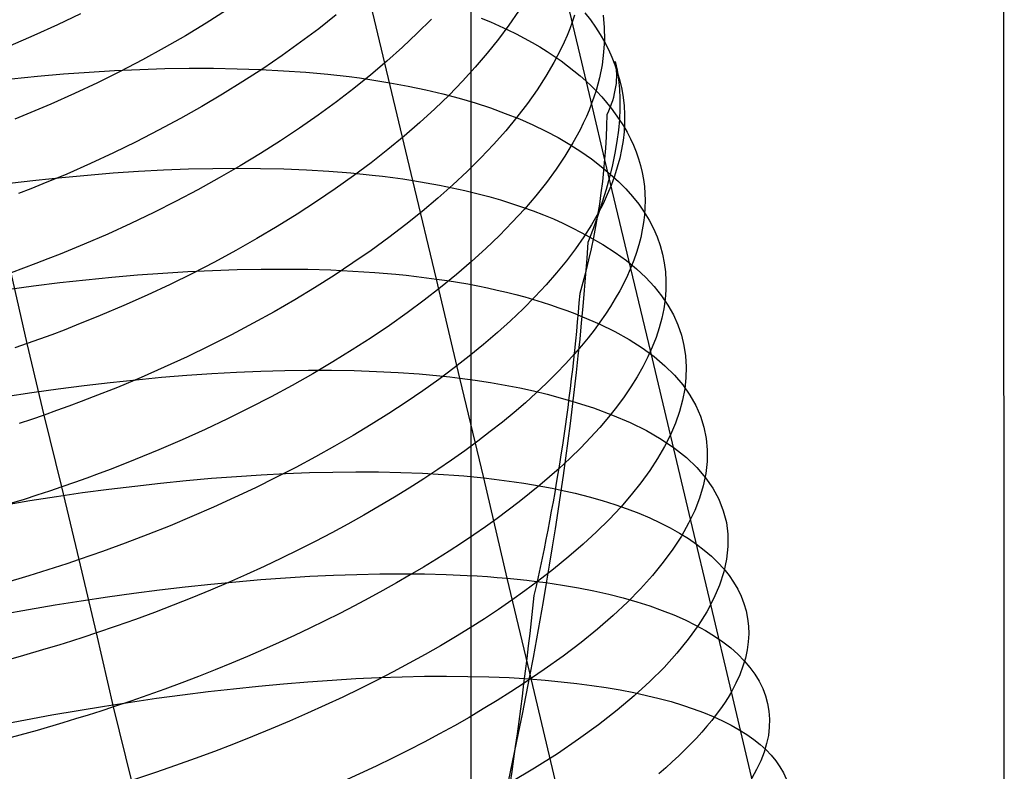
# Model space of a CAD drawing. Extents: x -383 to 1849, y -1185 to -529.
# Tile 564 of 656: x 428 to 446, y -990 to -976. Entities that reach past the tile are written whole.
import ezdxf

# ---------------------------------------------------------------- set-up
doc = ezdxf.new("R2010")
doc.units = 0
doc.layers.add('PREDEFINITO', color=7, linetype='CONTINUOUS')

msp = doc.modelspace()

# ---------------------------------------------------------------- linework, layer by layer
at = {"layer": 'PREDEFINITO'}
for p, q in [((436.356, -1016.516, 663.883), (436.356, -807.082, 663.883)), ((445.981, -1000.962, 419.688), (445.967, -944.768, 419.688)), ((435.304, -978.99, 482.84), (434.468, -975.472, 484.26)), ((429.308, -975.982, 511.503), (428.891, -976.182, 511.66)), ((431.943, -975.92, 509.542), (431.577, -976.152, 509.774)), ((437.211, -975.936, 502.278), (437.038, -976.19, 502.658)), ((438.412, -975.963, 491.594), (438.511, -976.091, 491.901)), ((431.577, -976.152, 509.774), (431.202, -976.378, 509.994)), ((433.921, -976.004, 507.473), (433.606, -976.252, 507.759)), ((435.64, -976.08, 505.172), (435.385, -976.334, 505.505)), ((436.541, -976.061, 486.534), (436.705, -976.129, 486.759)), ((436.705, -976.129, 486.759), (436.864, -976.199, 486.987)), ((438.183, -976.131, 499.561), (438.138, -976.252, 499.768)), ((438.224, -976.01, 499.354), (438.183, -976.131, 499.561)), ((438.511, -976.091, 491.901), (438.603, -976.221, 492.21)), ((438.741, -976.009, 495.853), (438.759, -976.229, 496.29)), ((428.891, -976.182, 511.66), (428.467, -976.375, 511.804)), ((433.606, -976.252, 507.759), (433.28, -976.496, 508.036)), ((435.385, -976.334, 505.505), (435.117, -976.587, 505.831)), ((437.038, -976.19, 502.658), (436.851, -976.443, 503.033)), ((436.864, -976.199, 486.987), (437.019, -976.271, 487.217)), ((437.019, -976.271, 487.217), (437.17, -976.345, 487.449)), ((437.17, -976.345, 487.449), (437.316, -976.421, 487.684)), ((438.138, -976.252, 499.768), (438.089, -976.374, 499.973)), ((438.603, -976.221, 492.21), (438.687, -976.354, 492.52)), ((438.759, -976.229, 496.29), (438.762, -976.452, 496.725)), ((428.467, -976.375, 511.804), (428.036, -976.56, 511.935)), ((431.202, -976.378, 509.994), (430.818, -976.599, 510.203)), ((433.28, -976.496, 508.036), (432.944, -976.737, 508.303)), ((436.851, -976.443, 503.033), (436.649, -976.696, 503.4)), ((437.316, -976.421, 487.684), (437.458, -976.499, 487.921)), ((437.458, -976.499, 487.921), (437.595, -976.58, 488.16)), ((438.035, -976.496, 500.177), (437.977, -976.618, 500.38)), ((438.089, -976.374, 499.973), (438.035, -976.496, 500.177)), ((438.687, -976.354, 492.52), (438.765, -976.488, 492.83)), ((438.762, -976.452, 496.725), (438.749, -976.678, 497.158)), ((438.765, -976.488, 492.83), (438.835, -976.625, 493.141)), ((430.818, -976.599, 510.203), (430.425, -976.815, 510.399)), ((435.117, -976.587, 505.831), (434.837, -976.837, 506.148)), ((436.649, -976.696, 503.4), (436.433, -976.948, 503.761)), ((437.595, -976.58, 488.16), (437.728, -976.662, 488.402)), ((437.728, -976.662, 488.402), (437.856, -976.746, 488.645)), ((437.977, -976.618, 500.38), (437.85, -976.863, 500.781)), ((438.749, -976.678, 497.158), (438.72, -976.906, 497.588)), ((438.835, -976.625, 493.141), (438.897, -976.763, 493.453)), ((430.425, -976.815, 510.399), (430.023, -977.024, 510.584)), ((432.944, -976.737, 508.303), (432.597, -976.973, 508.559)), ((434.837, -976.837, 506.148), (434.545, -977.085, 506.456)), ((437.85, -976.863, 500.781), (437.707, -977.109, 501.178)), ((437.856, -976.746, 488.645), (437.98, -976.832, 488.89)), ((437.98, -976.832, 488.89), (438.099, -976.92, 489.136)), ((438.897, -976.763, 493.453), (438.952, -976.904, 493.765)), ((429, -977.068, 480.159), (429.464, -977.034, 480.32)), ((429.464, -977.034, 480.32), (429.923, -977.006, 480.494)), ((430.023, -977.024, 510.584), (429.614, -977.227, 510.756)), ((429.923, -977.006, 480.494), (430.378, -976.986, 480.681)), ((430.378, -976.986, 480.681), (430.827, -976.972, 480.88)), ((430.827, -976.972, 480.88), (431.269, -976.965, 481.092)), ((431.269, -976.965, 481.092), (431.706, -976.965, 481.316)), ((431.706, -976.965, 481.316), (432.135, -976.973, 481.553)), ((432.135, -976.973, 481.553), (432.556, -976.987, 481.802)), ((432.597, -976.973, 508.559), (432.24, -977.205, 508.805)), ((432.556, -976.987, 481.802), (432.969, -977.009, 482.063)), ((432.969, -977.009, 482.063), (433.373, -977.037, 482.335)), ((433.373, -977.037, 482.335), (433.769, -977.073, 482.619)), ((436.433, -976.948, 503.761), (436.203, -977.199, 504.114)), ((438.099, -976.92, 489.136), (438.214, -977.01, 489.385)), ((438.214, -977.01, 489.385), (438.324, -977.101, 489.635)), ((438.72, -976.906, 497.588), (438.674, -977.136, 498.016)), ((438.952, -976.904, 493.765), (439, -977.046, 494.078)), ((428.061, -977.156, 479.876), (428.532, -977.109, 480.011)), ((428.532, -977.109, 480.011), (429, -977.068, 480.159)), ((429.614, -977.227, 510.756), (429.196, -977.424, 510.915)), ((432.24, -977.205, 508.805), (431.873, -977.433, 509.04)), ((433.769, -977.073, 482.619), (434.154, -977.117, 482.915)), ((434.154, -977.117, 482.915), (434.343, -977.141, 483.067)), ((434.545, -977.085, 506.456), (434.241, -977.33, 506.755)), ((434.343, -977.141, 483.067), (434.529, -977.168, 483.222)), ((434.529, -977.168, 483.222), (434.712, -977.196, 483.38)), ((434.712, -977.196, 483.38), (434.893, -977.226, 483.54)), ((434.893, -977.226, 483.54), (435.221, -977.286, 483.846)), ((436.203, -977.199, 504.114), (435.959, -977.449, 504.459)), ((437.707, -977.109, 501.178), (437.548, -977.356, 501.568)), ((438.324, -977.101, 489.635), (438.429, -977.195, 489.886)), ((438.429, -977.195, 489.886), (438.529, -977.29, 490.139)), ((438.674, -977.136, 498.016), (438.645, -977.252, 498.228)), ((434.241, -977.33, 506.755), (433.926, -977.572, 507.044)), ((435.221, -977.286, 483.846), (435.539, -977.354, 484.16)), ((435.539, -977.354, 484.16), (435.847, -977.427, 484.483)), ((437.548, -977.356, 501.568), (437.374, -977.602, 501.953)), ((438.529, -977.29, 490.139), (438.625, -977.386, 490.392)), ((438.612, -977.368, 498.44), (438.574, -977.485, 498.65)), ((438.645, -977.252, 498.228), (438.612, -977.368, 498.44)), ((438.625, -977.386, 490.392), (438.716, -977.484, 490.647)), ((429.196, -977.424, 510.915), (428.772, -977.614, 511.061)), ((431.873, -977.433, 509.04), (431.496, -977.656, 509.263)), ((433.926, -977.572, 507.044), (433.599, -977.811, 507.324)), ((435.959, -977.449, 504.459), (435.703, -977.698, 504.797)), ((435.847, -977.427, 484.483), (436.144, -977.506, 484.815)), ((436.144, -977.506, 484.815), (436.432, -977.591, 485.155)), ((436.432, -977.591, 485.155), (436.708, -977.682, 485.502)), ((438.574, -977.485, 498.65), (438.533, -977.602, 498.86)), ((438.716, -977.484, 490.647), (438.802, -977.584, 490.904)), ((438.802, -977.584, 490.904), (438.883, -977.686, 491.161)), ((428.772, -977.614, 511.061), (428.34, -977.797, 511.193)), ((431.496, -977.656, 509.263), (431.111, -977.873, 509.474)), ((435.703, -977.698, 504.797), (435.433, -977.944, 505.126)), ((436.708, -977.682, 485.502), (436.974, -977.779, 485.857)), ((437.374, -977.602, 501.953), (437.185, -977.849, 502.331)), ((438.487, -977.719, 499.068), (438.437, -977.837, 499.275)), ((438.533, -977.602, 498.86), (438.487, -977.719, 499.068)), ((438.883, -977.686, 491.161), (438.959, -977.788, 491.419)), ((428.34, -977.797, 511.193), (428.121, -977.886, 511.254)), ((431.111, -977.873, 509.474), (430.717, -978.085, 509.674)), ((433.599, -977.811, 507.324), (433.262, -978.046, 507.593)), ((435.433, -977.944, 505.126), (435.151, -978.189, 505.446)), ((436.974, -977.779, 485.857), (437.23, -977.881, 486.218)), ((437.185, -977.849, 502.331), (436.981, -978.095, 502.702)), ((437.23, -977.881, 486.218), (437.474, -977.988, 486.586)), ((438.437, -977.837, 499.275), (438.382, -977.955, 499.481)), ((438.959, -977.788, 491.419), (439.031, -977.893, 491.677)), ((430.717, -978.085, 509.674), (430.314, -978.292, 509.861)), ((433.262, -978.046, 507.593), (432.914, -978.278, 507.851)), ((436.981, -978.095, 502.702), (436.763, -978.34, 503.066)), ((437.474, -977.988, 486.586), (437.708, -978.101, 486.959)), ((437.708, -978.101, 486.959), (437.93, -978.218, 487.339)), ((438.324, -978.074, 499.686), (438.195, -978.311, 500.091)), ((438.382, -977.955, 499.481), (438.324, -978.074, 499.686)), ((430.314, -978.292, 509.861), (429.904, -978.492, 510.035)), ((432.914, -978.278, 507.851), (432.556, -978.505, 508.099)), ((435.151, -978.189, 505.446), (434.857, -978.431, 505.757)), ((437.93, -978.218, 487.339), (438.141, -978.341, 487.724)), ((434.857, -978.431, 505.757), (434.551, -978.671, 506.059)), ((436.763, -978.34, 503.066), (436.532, -978.585, 503.423)), ((438.195, -978.311, 500.091), (438.051, -978.55, 500.491)), ((438.141, -978.341, 487.724), (438.34, -978.468, 488.113)), ((438.34, -978.468, 488.113), (438.528, -978.6, 488.507)), ((429.904, -978.492, 510.035), (429.486, -978.686, 510.197)), ((432.556, -978.505, 508.099), (432.188, -978.728, 508.336)), ((436.532, -978.585, 503.423), (436.287, -978.829, 503.771)), ((438.051, -978.55, 500.491), (437.89, -978.789, 500.886)), ((438.528, -978.6, 488.507), (438.704, -978.736, 488.905)), ((439.24, -980.58, 497.543), (438.773, -978.616, 498.396)), ((429.486, -978.686, 510.197), (429.06, -978.874, 510.345)), ((429.897, -978.855, 479.592), (430.355, -978.824, 479.767)), ((430.355, -978.824, 479.767), (430.808, -978.8, 479.955)), ((430.808, -978.8, 479.955), (431.256, -978.783, 480.156)), ((431.256, -978.783, 480.156), (431.697, -978.773, 480.37)), ((431.697, -978.773, 480.37), (432.131, -978.769, 480.596)), ((432.188, -978.728, 508.336), (431.811, -978.946, 508.561)), ((432.131, -978.769, 480.596), (432.558, -978.772, 480.835)), ((432.558, -978.772, 480.835), (432.978, -978.782, 481.086)), ((432.978, -978.782, 481.086), (433.389, -978.799, 481.349)), ((433.389, -978.799, 481.349), (433.792, -978.823, 481.624)), ((433.792, -978.823, 481.624), (434.185, -978.854, 481.911)), ((434.551, -978.671, 506.059), (434.234, -978.908, 506.352)), ((436.287, -978.829, 503.771), (436.029, -979.071, 504.112)), ((437.89, -978.789, 500.886), (437.715, -979.028, 501.274)), ((438.704, -978.736, 488.905), (438.869, -978.877, 489.307)), ((428.025, -979.041, 479.022), (428.498, -978.985, 479.145)), ((428.498, -978.985, 479.145), (428.968, -978.935, 479.28)), ((429.06, -978.874, 510.345), (428.628, -979.054, 510.479)), ((428.968, -978.935, 479.28), (429.435, -978.892, 479.429)), ((429.435, -978.892, 479.429), (429.897, -978.855, 479.592)), ((431.811, -978.946, 508.561), (431.425, -979.159, 508.774)), ((434.234, -978.908, 506.352), (433.906, -979.141, 506.634)), ((434.185, -978.854, 481.911), (434.569, -978.892, 482.209)), ((434.569, -978.892, 482.209), (434.757, -978.914, 482.363)), ((434.757, -978.914, 482.363), (434.942, -978.938, 482.519)), ((434.942, -978.938, 482.519), (435.125, -978.963, 482.678)), ((435.125, -978.963, 482.678), (435.304, -978.99, 482.84)), ((435.734, -980.769, 482.189), (435.304, -978.99, 482.84)), ((435.304, -978.99, 482.84), (435.547, -979.031, 483.068)), ((428.409, -979.142, 510.541), (428.189, -979.228, 510.599)), ((428.628, -979.054, 510.479), (428.409, -979.142, 510.541)), ((431.425, -979.159, 508.774), (431.031, -979.367, 508.975)), ((433.906, -979.141, 506.634), (433.567, -979.371, 506.906)), ((435.547, -979.031, 483.068), (435.784, -979.074, 483.3)), ((436.029, -979.071, 504.112), (435.758, -979.311, 504.445)), ((435.784, -979.074, 483.3), (436.015, -979.122, 483.537)), ((436.015, -979.122, 483.537), (436.241, -979.172, 483.779)), ((436.241, -979.172, 483.779), (436.461, -979.226, 484.026)), ((437.715, -979.028, 501.274), (437.525, -979.267, 501.655)), ((431.031, -979.367, 508.975), (430.628, -979.57, 509.164)), ((433.567, -979.371, 506.906), (433.218, -979.598, 507.168)), ((435.758, -979.311, 504.445), (435.474, -979.55, 504.768)), ((436.461, -979.226, 484.026), (436.676, -979.282, 484.277)), ((436.676, -979.282, 484.277), (436.885, -979.342, 484.533)), ((436.885, -979.342, 484.533), (437.088, -979.405, 484.793)), ((437.525, -979.267, 501.655), (437.32, -979.507, 502.03)), ((435.474, -979.55, 504.768), (435.179, -979.786, 505.083)), ((437.088, -979.405, 484.793), (437.285, -979.471, 485.057)), ((437.32, -979.507, 502.03), (437.101, -979.745, 502.397)), ((437.285, -979.471, 485.057), (437.477, -979.54, 485.324)), ((437.477, -979.54, 485.324), (437.662, -979.612, 485.595)), ((430.628, -979.57, 509.164), (430.216, -979.766, 509.34)), ((433.218, -979.598, 507.168), (432.858, -979.821, 507.418)), ((437.662, -979.612, 485.595), (437.842, -979.686, 485.87)), ((437.842, -979.686, 485.87), (438.015, -979.764, 486.149)), ((438.653, -979.579, 499.087), (438.529, -979.793, 499.468)), ((430.216, -979.766, 509.34), (429.798, -979.957, 509.502)), ((432.858, -979.821, 507.418), (432.489, -980.039, 507.657)), ((435.179, -979.786, 505.083), (434.872, -980.02, 505.388)), ((437.101, -979.745, 502.397), (436.869, -979.983, 502.757)), ((438.015, -979.764, 486.149), (438.183, -979.844, 486.43)), ((438.183, -979.844, 486.43), (438.344, -979.927, 486.714)), ((438.529, -979.793, 499.468), (438.392, -980.009, 499.844)), ((429.798, -979.957, 509.502), (429.372, -980.142, 509.652)), ((432.489, -980.039, 507.657), (432.111, -980.253, 507.885)), ((434.872, -980.02, 505.388), (434.553, -980.252, 505.683)), ((436.869, -979.983, 502.757), (436.623, -980.22, 503.11)), ((438.392, -980.009, 499.844), (438.241, -980.225, 500.215)), ((438.344, -979.927, 486.714), (438.499, -980.012, 487.002)), ((429.372, -980.142, 509.652), (428.939, -980.32, 509.787)), ((432.111, -980.253, 507.885), (431.724, -980.463, 508.1)), ((434.553, -980.252, 505.683), (434.224, -980.48, 505.969)), ((436.623, -980.22, 503.11), (436.363, -980.456, 503.454)), ((438.241, -980.225, 500.215), (438.077, -980.441, 500.581)), ((428.72, -980.406, 509.849), (428.499, -980.491, 509.908)), ((428.939, -980.32, 509.787), (428.72, -980.406, 509.849)), ((428.277, -980.574, 509.963), (428.053, -980.655, 510.015)), ((428.499, -980.491, 509.908), (428.277, -980.574, 509.963)), ((431.244, -980.634, 479.284), (431.691, -980.613, 479.486)), ((431.724, -980.463, 508.1), (431.328, -980.667, 508.304)), ((431.691, -980.613, 479.486), (432.132, -980.599, 479.702)), ((432.132, -980.599, 479.702), (432.566, -980.59, 479.93)), ((432.566, -980.59, 479.93), (432.993, -980.589, 480.17)), ((432.993, -980.589, 480.17), (433.412, -980.594, 480.423)), ((433.412, -980.594, 480.423), (433.823, -980.606, 480.688)), ((433.823, -980.606, 480.688), (434.225, -980.625, 480.965)), ((434.224, -980.48, 505.969), (433.883, -980.705, 506.243)), ((436.363, -980.456, 503.454), (436.091, -980.69, 503.789)), ((438.077, -980.441, 500.581), (437.9, -980.658, 500.941)), ((439.6, -982.082, 496.918), (439.24, -980.58, 497.543)), ((428.345, -981.936, 509.354), (428.053, -980.655, 510.015)), ((428.934, -980.834, 478.466), (429.404, -980.782, 478.603)), ((429.404, -980.782, 478.603), (429.871, -980.736, 478.753)), ((429.871, -980.736, 478.753), (430.333, -980.695, 478.917)), ((430.333, -980.695, 478.917), (430.791, -980.662, 479.094)), ((430.791, -980.662, 479.094), (431.244, -980.634, 479.284)), ((431.328, -980.667, 508.304), (430.924, -980.866, 508.494)), ((433.883, -980.705, 506.243), (433.533, -980.927, 506.507)), ((434.225, -980.625, 480.965), (434.617, -980.65, 481.254)), ((434.617, -980.65, 481.254), (435, -980.683, 481.554)), ((435, -980.683, 481.554), (435.187, -980.702, 481.709)), ((435.187, -980.702, 481.709), (435.372, -980.722, 481.866)), ((435.372, -980.722, 481.866), (435.554, -980.745, 482.026)), ((435.554, -980.745, 482.026), (435.734, -980.769, 482.189)), ((436.151, -982.557, 481.558), (435.734, -980.769, 482.189)), ((435.734, -980.769, 482.189), (435.924, -980.797, 482.369)), ((436.091, -980.69, 503.789), (435.807, -980.922, 504.116)), ((437.9, -980.658, 500.941), (437.71, -980.874, 501.295)), ((427.985, -980.958, 478.233), (428.461, -980.893, 478.342)), ((428.461, -980.893, 478.342), (428.934, -980.834, 478.466)), ((430.924, -980.866, 508.494), (430.512, -981.06, 508.672)), ((433.533, -980.927, 506.507), (433.173, -981.145, 506.76)), ((435.807, -980.922, 504.116), (435.511, -981.153, 504.433)), ((435.924, -980.797, 482.369), (436.112, -980.827, 482.552)), ((436.112, -980.827, 482.552), (436.296, -980.859, 482.738)), ((436.296, -980.859, 482.738), (436.476, -980.893, 482.927)), ((436.476, -980.893, 482.927), (436.653, -980.929, 483.119)), ((436.653, -980.929, 483.119), (436.827, -980.968, 483.314)), ((436.827, -980.968, 483.314), (436.997, -981.008, 483.512)), ((437.71, -980.874, 501.295), (437.508, -981.09, 501.642)), ((430.512, -981.06, 508.672), (430.092, -981.247, 508.836)), ((433.173, -981.145, 506.76), (432.802, -981.359, 507.002)), ((436.997, -981.008, 483.512), (437.163, -981.049, 483.713)), ((437.163, -981.049, 483.713), (437.326, -981.093, 483.916)), ((437.508, -981.09, 501.642), (437.295, -981.306, 501.984)), ((437.326, -981.093, 483.916), (437.486, -981.139, 484.122)), ((437.486, -981.139, 484.122), (437.641, -981.186, 484.33)), ((430.092, -981.247, 508.836), (429.665, -981.429, 508.987)), ((435.511, -981.153, 504.433), (435.203, -981.381, 504.741)), ((437.295, -981.306, 501.984), (437.069, -981.521, 502.318)), ((437.641, -981.186, 484.33), (437.793, -981.236, 484.541)), ((437.793, -981.236, 484.541), (437.942, -981.287, 484.754)), ((437.942, -981.287, 484.754), (438.087, -981.339, 484.969)), ((429.665, -981.429, 508.987), (429.231, -981.605, 509.123)), ((432.802, -981.359, 507.002), (432.423, -981.569, 507.232)), ((435.203, -981.381, 504.741), (434.884, -981.607, 505.039)), ((438.087, -981.339, 484.969), (438.227, -981.394, 485.187)), ((438.227, -981.394, 485.187), (438.365, -981.45, 485.407)), ((429.231, -981.605, 509.123), (429.012, -981.69, 509.186)), ((432.423, -981.569, 507.232), (432.035, -981.775, 507.449)), ((434.884, -981.607, 505.039), (434.553, -981.829, 505.327)), ((437.069, -981.521, 502.318), (436.832, -981.736, 502.646)), ((428.569, -981.856, 509.302), (428.345, -981.936, 509.354)), ((428.791, -981.774, 509.246), (428.569, -981.856, 509.302)), ((429.012, -981.69, 509.186), (428.791, -981.774, 509.246)), ((432.035, -981.775, 507.449), (431.638, -981.975, 507.654)), ((434.553, -981.829, 505.327), (434.212, -982.049, 505.604)), ((436.832, -981.736, 502.646), (436.583, -981.949, 502.966)), ((428.345, -981.936, 509.354), (428.119, -982.014, 509.402)), ((428.65, -983.225, 508.715), (428.345, -981.936, 509.354)), ((431.638, -981.975, 507.654), (431.233, -982.171, 507.847)), ((436.583, -981.949, 502.966), (436.324, -982.161, 503.278)), ((431.233, -982.171, 507.847), (430.82, -982.361, 508.026)), ((434.212, -982.049, 505.604), (433.861, -982.266, 505.871)), ((436.324, -982.161, 503.278), (436.054, -982.371, 503.583)), ((438.226, -982.12, 500.352), (438.065, -982.296, 500.652)), ((440.323, -985.13, 495.777), (439.6, -982.082, 496.918)), ((430.82, -982.361, 508.026), (430.4, -982.546, 508.192)), ((433.861, -982.266, 505.871), (433.5, -982.479, 506.126)), ((436.054, -982.371, 503.583), (435.774, -982.58, 503.879)), ((438.065, -982.296, 500.652), (437.895, -982.473, 500.948)), ((430.4, -982.546, 508.192), (429.972, -982.725, 508.344)), ((430.311, -982.586, 478.097), (430.772, -982.543, 478.262)), ((430.772, -982.543, 478.262), (431.228, -982.506, 478.44)), ((431.228, -982.506, 478.44), (431.679, -982.475, 478.631)), ((431.679, -982.475, 478.631), (432.125, -982.451, 478.835)), ((432.125, -982.451, 478.835), (432.564, -982.432, 479.052)), ((432.564, -982.432, 479.052), (432.997, -982.42, 479.282)), ((432.997, -982.42, 479.282), (433.422, -982.414, 479.524)), ((433.5, -982.479, 506.126), (433.129, -982.689, 506.37)), ((433.422, -982.414, 479.524), (433.84, -982.415, 479.779)), ((433.84, -982.415, 479.779), (434.249, -982.422, 480.046)), ((434.249, -982.422, 480.046), (434.649, -982.436, 480.325)), ((434.649, -982.436, 480.325), (435.04, -982.456, 480.616)), ((435.04, -982.456, 480.616), (435.421, -982.483, 480.918)), ((435.421, -982.483, 480.918), (435.608, -982.499, 481.074)), ((435.608, -982.499, 481.074), (435.791, -982.517, 481.233)), ((435.791, -982.517, 481.233), (435.973, -982.536, 481.394)), ((435.973, -982.536, 481.394), (436.151, -982.557, 481.558)), ((436.585, -984.358, 480.977), (436.151, -982.557, 481.558)), ((436.151, -982.557, 481.558), (436.433, -982.595, 481.83)), ((437.895, -982.473, 500.948), (437.717, -982.649, 501.239)), ((428.904, -982.751, 477.684), (429.376, -982.69, 477.808)), ((429.376, -982.69, 477.808), (429.845, -982.635, 477.946)), ((429.972, -982.725, 508.344), (429.538, -982.898, 508.482)), ((429.845, -982.635, 477.946), (430.311, -982.586, 478.097)), ((433.129, -982.689, 506.37), (432.749, -982.894, 506.602)), ((435.774, -982.58, 503.879), (435.483, -982.787, 504.167)), ((436.433, -982.595, 481.83), (436.708, -982.637, 482.108)), ((436.708, -982.637, 482.108), (436.974, -982.684, 482.393)), ((436.974, -982.684, 482.393), (437.234, -982.735, 482.685)), ((437.234, -982.735, 482.685), (437.485, -982.789, 482.984)), ((437.717, -982.649, 501.239), (437.531, -982.825, 501.526)), ((427.953, -982.889, 477.477), (428.43, -982.817, 477.573)), ((428.43, -982.817, 477.573), (428.904, -982.751, 477.684)), ((429.538, -982.898, 508.482), (429.318, -982.982, 508.546)), ((432.749, -982.894, 506.602), (432.36, -983.095, 506.821)), ((435.483, -982.787, 504.167), (435.183, -982.992, 504.447)), ((437.531, -982.825, 501.526), (437.336, -983.001, 501.807)), ((437.485, -982.789, 482.984), (437.728, -982.848, 483.288)), ((437.728, -982.848, 483.288), (437.964, -982.911, 483.598)), ((437.964, -982.911, 483.598), (438.191, -982.978, 483.914)), ((429.097, -983.064, 508.606), (428.875, -983.145, 508.662)), ((429.318, -982.982, 508.546), (429.097, -983.064, 508.606)), ((432.36, -983.095, 506.821), (431.963, -983.292, 507.028)), ((435.183, -982.992, 504.447), (434.874, -983.195, 504.717)), ((437.336, -983.001, 501.807), (437.133, -983.176, 502.084)), ((428.65, -983.225, 508.715), (428.425, -983.302, 508.764)), ((428.875, -983.145, 508.662), (428.65, -983.225, 508.715)), ((428.972, -984.521, 508.098), (428.65, -983.225, 508.715)), ((434.874, -983.195, 504.717), (434.555, -983.396, 504.978)), ((437.133, -983.176, 502.084), (436.922, -983.35, 502.355)), ((428.425, -983.302, 508.764), (428.198, -983.378, 508.809)), ((431.963, -983.292, 507.028), (431.557, -983.484, 507.222)), ((434.555, -983.396, 504.978), (434.227, -983.593, 505.23)), ((436.922, -983.35, 502.355), (436.704, -983.524, 502.621)), ((431.557, -983.484, 507.222), (431.144, -983.671, 507.403)), ((434.227, -983.593, 505.23), (433.891, -983.788, 505.472)), ((436.704, -983.524, 502.621), (436.478, -983.696, 502.881)), ((431.144, -983.671, 507.403), (430.723, -983.852, 507.571)), ((433.891, -983.788, 505.472), (433.546, -983.98, 505.704)), ((436.478, -983.696, 502.881), (436.245, -983.868, 503.136)), ((430.723, -983.852, 507.571), (430.295, -984.028, 507.724)), ((433.546, -983.98, 505.704), (433.193, -984.169, 505.925)), ((436.245, -983.868, 503.136), (436.005, -984.039, 503.384)), ((430.295, -984.028, 507.724), (429.86, -984.199, 507.863)), ((433.193, -984.169, 505.925), (432.833, -984.354, 506.136)), ((436.005, -984.039, 503.384), (435.757, -984.208, 503.627)), ((429.641, -984.282, 507.928), (429.419, -984.363, 507.988)), ((429.86, -984.199, 507.863), (429.641, -984.282, 507.928)), ((431.67, -984.366, 477.837), (432.121, -984.332, 478.029)), ((432.121, -984.332, 478.029), (432.566, -984.303, 478.235)), ((432.566, -984.303, 478.235), (433.005, -984.28, 478.454)), ((433.005, -984.28, 478.454), (433.438, -984.264, 478.685)), ((433.438, -984.264, 478.685), (433.862, -984.254, 478.929)), ((433.862, -984.254, 478.929), (434.279, -984.249, 479.185)), ((434.279, -984.249, 479.185), (434.688, -984.251, 479.454)), ((434.688, -984.251, 479.454), (435.087, -984.26, 479.735)), ((435.087, -984.26, 479.735), (435.477, -984.275, 480.028)), ((435.477, -984.275, 480.028), (435.857, -984.296, 480.333)), ((435.757, -984.208, 503.627), (435.503, -984.376, 503.863)), ((435.857, -984.296, 480.333), (436.043, -984.309, 480.489)), ((436.043, -984.309, 480.489), (436.227, -984.324, 480.649)), ((436.227, -984.324, 480.649), (436.408, -984.34, 480.812)), ((436.408, -984.34, 480.812), (436.585, -984.358, 480.977)), ((437.773, -984.339, 501.075), (437.596, -984.49, 501.325)), ((437.944, -984.187, 500.82), (437.773, -984.339, 501.075)), ((428.972, -984.521, 508.098), (428.746, -984.598, 508.147)), ((429.196, -984.443, 508.045), (428.972, -984.521, 508.098)), ((429.284, -985.833, 507.509), (428.972, -984.521, 508.098)), ((429.419, -984.363, 507.988), (429.196, -984.443, 508.045)), ((429.819, -984.562, 477.199), (430.287, -984.505, 477.338)), ((430.287, -984.505, 477.338), (430.753, -984.453, 477.491)), ((430.753, -984.453, 477.491), (431.214, -984.406, 477.657)), ((431.214, -984.406, 477.657), (431.67, -984.366, 477.837)), ((432.833, -984.354, 506.136), (432.465, -984.535, 506.336)), ((435.503, -984.376, 503.863), (435.242, -984.542, 504.093)), ((437.007, -986.169, 480.416), (436.585, -984.358, 480.977)), ((436.585, -984.358, 480.977), (436.772, -984.38, 481.157)), ((436.772, -984.38, 481.157), (436.954, -984.403, 481.339)), ((436.954, -984.403, 481.339), (437.134, -984.427, 481.525)), ((437.134, -984.427, 481.525), (437.31, -984.454, 481.713)), ((437.31, -984.454, 481.713), (437.483, -984.482, 481.905)), ((437.596, -984.49, 501.325), (437.412, -984.641, 501.571)), ((437.483, -984.482, 481.905), (437.653, -984.513, 482.099)), ((437.653, -984.513, 482.099), (437.819, -984.545, 482.296)), ((428.519, -984.673, 508.193), (428.29, -984.746, 508.234)), ((428.395, -984.768, 476.866), (428.872, -984.694, 476.963)), ((428.746, -984.598, 508.147), (428.519, -984.673, 508.193)), ((428.872, -984.694, 476.963), (429.346, -984.625, 477.074)), ((429.346, -984.625, 477.074), (429.819, -984.562, 477.199)), ((432.465, -984.535, 506.336), (432.089, -984.713, 506.524)), ((435.242, -984.542, 504.093), (434.974, -984.707, 504.316)), ((437.412, -984.641, 501.571), (437.222, -984.791, 501.813)), ((437.819, -984.545, 482.296), (437.981, -984.578, 482.496)), ((437.981, -984.578, 482.496), (438.238, -984.637, 482.827)), ((438.238, -984.637, 482.827), (438.486, -984.7, 483.165)), ((438.486, -984.7, 483.165), (438.724, -984.767, 483.508)), ((427.916, -984.848, 476.782), (428.395, -984.768, 476.866)), ((428.29, -984.746, 508.234), (428.061, -984.817, 508.272)), ((432.089, -984.713, 506.524), (431.707, -984.887, 506.702)), ((434.7, -984.871, 504.533), (434.421, -985.032, 504.743)), ((434.974, -984.707, 504.316), (434.7, -984.871, 504.533)), ((437.222, -984.791, 501.813), (437.027, -984.941, 502.051)), ((438.724, -984.767, 483.508), (438.953, -984.839, 483.858)), ((438.953, -984.839, 483.858), (439.173, -984.915, 484.214)), ((431.318, -985.056, 506.867), (430.923, -985.221, 507.021)), ((431.707, -984.887, 506.702), (431.318, -985.056, 506.867)), ((434.421, -985.032, 504.743), (434.135, -985.191, 504.945)), ((437.027, -984.941, 502.051), (436.825, -985.09, 502.284)), ((439.173, -984.915, 484.214), (439.382, -984.995, 484.575)), ((439.382, -984.995, 484.575), (439.582, -985.079, 484.941)), ((430.923, -985.221, 507.021), (430.522, -985.382, 507.162)), ((434.135, -985.191, 504.945), (433.843, -985.349, 505.141)), ((436.825, -985.09, 502.284), (436.617, -985.239, 502.513)), ((439.582, -985.079, 484.941), (439.771, -985.167, 485.311)), ((439.771, -985.167, 485.311), (439.951, -985.259, 485.686)), ((440.688, -986.668, 495.249), (440.323, -985.13, 495.777)), ((430.522, -985.382, 507.162), (430.115, -985.537, 507.291)), ((433.843, -985.349, 505.141), (433.545, -985.504, 505.329)), ((436.404, -985.387, 502.737), (436.185, -985.534, 502.957)), ((436.617, -985.239, 502.513), (436.404, -985.387, 502.737)), ((439.951, -985.259, 485.686), (440.12, -985.355, 486.065)), ((440.12, -985.355, 486.065), (440.279, -985.454, 486.448)), ((430.115, -985.537, 507.291), (429.702, -985.688, 507.407)), ((433.545, -985.504, 505.329), (433.242, -985.657, 505.509)), ((436.185, -985.534, 502.957), (435.961, -985.68, 503.171)), ((440.279, -985.454, 486.448), (440.428, -985.557, 486.834)), ((440.428, -985.557, 486.834), (440.566, -985.663, 487.223)), ((429.702, -985.688, 507.407), (429.284, -985.833, 507.509)), ((433.242, -985.657, 505.509), (432.934, -985.808, 505.682)), ((435.961, -985.68, 503.171), (435.732, -985.824, 503.381)), ((440.566, -985.663, 487.223), (440.694, -985.772, 487.614)), ((429.058, -985.909, 507.559), (428.831, -985.983, 507.605)), ((429.284, -985.833, 507.509), (429.058, -985.909, 507.559)), ((429.596, -987.156, 506.947), (429.284, -985.833, 507.509)), ((432.934, -985.808, 505.682), (432.621, -985.956, 505.846)), ((435.732, -985.824, 503.381), (435.497, -985.968, 503.585)), ((440.694, -985.772, 487.614), (440.811, -985.885, 488.009)), ((440.811, -985.885, 488.009), (440.917, -986.001, 488.405)), ((428.372, -986.126, 507.685), (427.909, -986.263, 507.75)), ((428.602, -986.055, 507.647), (428.372, -986.126, 507.685)), ((428.831, -985.983, 507.605), (428.602, -986.055, 507.647)), ((432.302, -986.101, 506.003), (431.979, -986.244, 506.152)), ((432.621, -985.956, 505.846), (432.302, -986.101, 506.003)), ((433.444, -986.135, 477.874), (433.874, -986.115, 478.107)), ((433.874, -986.115, 478.107), (434.297, -986.1, 478.353)), ((434.297, -986.1, 478.353), (434.712, -986.091, 478.611)), ((434.712, -986.091, 478.611), (435.119, -986.089, 478.882)), ((435.257, -986.111, 503.784), (435.013, -986.252, 503.978)), ((435.119, -986.089, 478.882), (435.517, -986.092, 479.164)), ((435.497, -985.968, 503.585), (435.257, -986.111, 503.784)), ((435.517, -986.092, 479.164), (435.905, -986.102, 479.46)), ((435.905, -986.102, 479.46), (436.283, -986.118, 479.767)), ((436.283, -986.118, 479.767), (436.468, -986.128, 479.925)), ((440.917, -986.001, 488.405), (441.012, -986.121, 488.803)), ((441.012, -986.121, 488.803), (441.096, -986.243, 489.202)), ((431.198, -986.324, 476.905), (431.658, -986.275, 477.072)), ((431.979, -986.244, 506.152), (431.651, -986.384, 506.292)), ((431.658, -986.275, 477.072), (432.113, -986.232, 477.253)), ((432.113, -986.232, 477.253), (432.562, -986.194, 477.447)), ((432.562, -986.194, 477.447), (433.006, -986.162, 477.654)), ((433.006, -986.162, 477.654), (433.444, -986.135, 477.874)), ((435.013, -986.252, 503.978), (434.763, -986.392, 504.166)), ((436.468, -986.128, 479.925), (436.651, -986.14, 480.085)), ((436.651, -986.14, 480.085), (436.83, -986.154, 480.249)), ((436.83, -986.154, 480.249), (437.007, -986.169, 480.416)), ((437.42, -987.875, 479.937), (437.007, -986.169, 480.416)), ((437.007, -986.169, 480.416), (437.187, -986.186, 480.591)), ((437.187, -986.186, 480.591), (437.363, -986.205, 480.769)), ((437.363, -986.205, 480.769), (437.536, -986.226, 480.949)), ((437.536, -986.226, 480.949), (437.706, -986.248, 481.133)), ((437.706, -986.248, 481.133), (438.006, -986.293, 481.473)), ((438.006, -986.293, 481.473), (438.296, -986.343, 481.822)), ((441.096, -986.243, 489.202), (441.169, -986.368, 489.602)), ((429.796, -986.504, 476.486), (430.267, -986.439, 476.612)), ((430.267, -986.439, 476.612), (430.735, -986.379, 476.752)), ((430.735, -986.379, 476.752), (431.198, -986.324, 476.905)), ((431.651, -986.384, 506.292), (431.319, -986.521, 506.423)), ((434.763, -986.392, 504.166), (434.509, -986.531, 504.349)), ((438.296, -986.343, 481.822), (438.575, -986.398, 482.18)), ((438.575, -986.398, 482.18), (438.844, -986.459, 482.545)), ((438.844, -986.459, 482.545), (439.101, -986.524, 482.918)), ((441.169, -986.368, 489.602), (441.231, -986.496, 490.003)), ((428.369, -986.732, 476.193), (428.847, -986.651, 476.276)), ((428.847, -986.651, 476.276), (429.322, -986.575, 476.374)), ((429.322, -986.575, 476.374), (429.796, -986.504, 476.486)), ((430.982, -986.654, 506.546), (430.642, -986.785, 506.66)), ((431.319, -986.521, 506.423), (430.982, -986.654, 506.546)), ((434.509, -986.531, 504.349), (434.25, -986.668, 504.525)), ((439.101, -986.524, 482.918), (439.347, -986.594, 483.298)), ((439.347, -986.594, 483.298), (439.582, -986.669, 483.685)), ((441.231, -986.496, 490.003), (441.281, -986.626, 490.405)), ((441.281, -986.626, 490.405), (441.32, -986.76, 490.806)), ((427.891, -986.818, 476.124), (428.369, -986.732, 476.193)), ((430.642, -986.785, 506.66), (430.297, -986.912, 506.765)), ((433.987, -986.804, 504.697), (433.72, -986.938, 504.862)), ((434.25, -986.668, 504.525), (433.987, -986.804, 504.697)), ((439.582, -986.669, 483.685), (439.806, -986.749, 484.078)), ((439.806, -986.749, 484.078), (440.018, -986.833, 484.477)), ((440.018, -986.833, 484.477), (440.219, -986.922, 484.881)), ((441.056, -988.217, 494.755), (440.688, -986.668, 495.249)), ((441.32, -986.76, 490.806), (441.347, -986.896, 491.208)), ((430.297, -986.912, 506.765), (429.948, -987.036, 506.861)), ((433.72, -986.938, 504.862), (433.448, -987.07, 505.021)), ((440.219, -986.922, 484.881), (440.408, -987.015, 485.29)), ((441.347, -986.896, 491.208), (441.363, -987.034, 491.608)), ((429.596, -987.156, 506.947), (429.37, -987.231, 506.997)), ((429.948, -987.036, 506.861), (429.596, -987.156, 506.947)), ((429.902, -988.493, 506.412), (429.596, -987.156, 506.947)), ((433.448, -987.07, 505.021), (433.172, -987.201, 505.173)), ((440.408, -987.015, 485.29), (440.585, -987.112, 485.704)), ((440.585, -987.112, 485.704), (440.75, -987.214, 486.122)), ((441.367, -987.174, 492.008), (441.359, -987.317, 492.407)), ((441.363, -987.034, 491.608), (441.367, -987.174, 492.008)), ((429.143, -987.304, 507.043), (428.914, -987.376, 507.086)), ((429.37, -987.231, 506.997), (429.143, -987.304, 507.043)), ((432.892, -987.329, 505.32), (432.609, -987.456, 505.46)), ((433.172, -987.201, 505.173), (432.892, -987.329, 505.32)), ((440.75, -987.214, 486.122), (440.903, -987.319, 486.544)), ((440.903, -987.319, 486.544), (441.043, -987.428, 486.969)), ((441.359, -987.317, 492.407), (441.339, -987.463, 492.804)), ((428.684, -987.446, 507.124), (428.22, -987.582, 507.19)), ((428.914, -987.376, 507.086), (428.684, -987.446, 507.124)), ((432.609, -987.456, 505.46), (432.321, -987.58, 505.594)), ((441.043, -987.428, 486.969), (441.171, -987.541, 487.397)), ((441.171, -987.541, 487.397), (441.287, -987.658, 487.827)), ((441.339, -987.463, 492.804), (441.307, -987.61, 493.199)), ((428.22, -987.582, 507.19), (427.753, -987.712, 507.24)), ((432.03, -987.702, 505.72), (431.736, -987.823, 505.84)), ((432.321, -987.58, 505.594), (432.03, -987.702, 505.72)), ((441.307, -987.61, 493.199), (441.263, -987.759, 493.592)), ((441.287, -987.658, 487.827), (441.389, -987.779, 488.26)), ((431.736, -987.823, 505.84), (431.438, -987.94, 505.954)), ((438.309, -991.657, 478.966), (437.42, -987.875, 479.937)), ((441.263, -987.759, 493.592), (441.206, -987.91, 493.983)), ((441.389, -987.779, 488.26), (441.479, -987.902, 488.694)), ((441.479, -987.902, 488.694), (441.557, -988.03, 489.129)), ((431.137, -988.056, 506.06), (430.832, -988.169, 506.159)), ((431.438, -987.94, 505.954), (431.137, -988.056, 506.06)), ((432.521, -988.116, 476.708), (432.969, -988.074, 476.901)), ((432.969, -988.074, 476.901), (433.411, -988.038, 477.107)), ((433.411, -988.038, 477.107), (433.847, -988.007, 477.327)), ((433.847, -988.007, 477.327), (434.276, -987.981, 477.559)), ((434.276, -987.981, 477.559), (434.698, -987.961, 477.804)), ((434.698, -987.961, 477.804), (435.111, -987.947, 478.061)), ((435.111, -987.947, 478.061), (435.517, -987.939, 478.331)), ((435.517, -987.939, 478.331), (435.913, -987.936, 478.613)), ((435.913, -987.936, 478.613), (436.3, -987.94, 478.906)), ((436.3, -987.94, 478.906), (436.677, -987.949, 479.212)), ((436.677, -987.949, 479.212), (436.862, -987.956, 479.37)), ((436.862, -987.956, 479.37), (437.044, -987.964, 479.53)), ((437.044, -987.964, 479.53), (437.223, -987.974, 479.693)), ((437.223, -987.974, 479.693), (437.399, -987.986, 479.859)), ((441.137, -988.063, 494.37), (441.056, -988.217, 494.755)), ((441.206, -987.91, 493.983), (441.137, -988.063, 494.37)), ((441.557, -988.03, 489.129), (441.621, -988.16, 489.566)), ((430.832, -988.169, 506.159), (430.525, -988.28, 506.251)), ((431.147, -988.273, 476.208), (431.61, -988.216, 476.361)), ((431.61, -988.216, 476.361), (432.068, -988.163, 476.528)), ((432.068, -988.163, 476.528), (432.521, -988.116, 476.708)), ((441.056, -988.217, 494.755), (440.995, -988.32, 495.005)), ((441.797, -991.341, 493.854), (441.056, -988.217, 494.755)), ((441.621, -988.16, 489.566), (441.671, -988.294, 490.002)), ((429.74, -988.477, 475.831), (430.212, -988.404, 475.943)), ((430.215, -988.388, 506.335), (429.902, -988.493, 506.412)), ((430.212, -988.404, 475.943), (430.681, -988.336, 476.068)), ((430.525, -988.28, 506.251), (430.215, -988.388, 506.335)), ((430.681, -988.336, 476.068), (431.147, -988.273, 476.208)), ((440.929, -988.423, 495.255), (440.858, -988.527, 495.502)), ((440.995, -988.32, 495.005), (440.929, -988.423, 495.255)), ((441.671, -988.294, 490.002), (441.709, -988.43, 490.439)), ((441.709, -988.43, 490.439), (441.733, -988.57, 490.875)), ((428.79, -988.637, 475.651), (429.266, -988.555, 475.734)), ((429.266, -988.555, 475.734), (429.74, -988.477, 475.831)), ((429.675, -988.567, 506.463), (429.447, -988.639, 506.509)), ((429.902, -988.493, 506.412), (429.675, -988.567, 506.463)), ((430.231, -989.833, 505.898), (429.902, -988.493, 506.412)), ((440.858, -988.527, 495.502), (440.782, -988.631, 495.748)), ((441.733, -988.57, 490.875), (441.743, -988.712, 491.311)), ((427.836, -988.816, 475.528), (428.313, -988.724, 475.582)), ((428.313, -988.724, 475.582), (428.79, -988.637, 475.651)), ((428.988, -988.78, 506.591), (428.525, -988.915, 506.657)), ((429.218, -988.71, 506.552), (428.988, -988.78, 506.591)), ((429.447, -988.639, 506.509), (429.218, -988.71, 506.552)), ((440.7, -988.736, 495.992), (440.613, -988.842, 496.234)), ((440.782, -988.631, 495.748), (440.7, -988.736, 495.992)), ((441.743, -988.712, 491.311), (441.739, -988.857, 491.745)), ((428.525, -988.915, 506.657), (428.057, -989.044, 506.708)), ((440.522, -988.948, 496.474), (440.425, -989.054, 496.713)), ((440.613, -988.842, 496.234), (440.522, -988.948, 496.474)), ((441.739, -988.857, 491.745), (441.722, -989.005, 492.177)), ((440.425, -989.054, 496.713), (440.323, -989.161, 496.949)), ((441.722, -989.005, 492.177), (441.691, -989.155, 492.607)), ((440.217, -989.268, 497.183), (440.105, -989.375, 497.415)), ((440.323, -989.161, 496.949), (440.217, -989.268, 497.183)), ((441.645, -989.308, 493.035), (441.585, -989.463, 493.46)), ((441.691, -989.155, 492.607), (441.645, -989.308, 493.035)), ((439.989, -989.483, 497.644), (439.869, -989.591, 497.872)), ((440.105, -989.375, 497.415), (439.989, -989.483, 497.644)), ((441.585, -989.463, 493.46), (441.511, -989.62, 493.882)), ((439.869, -989.591, 497.872), (439.744, -989.699, 498.097)), ((441.511, -989.62, 493.882), (441.423, -989.779, 494.299))]:
    msp.add_line(p, q, dxfattribs=at)
at = {"layer": 'PREDEFINITO', "extrusion": (0.972954, 0.231001, -0.000156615)}
msp.add_arc((-1087.34, 576.728, 200.767), 85.299, 293.36993, 338.51108, dxfattribs=at)
at = {"layer": 'PREDEFINITO', "extrusion": (-0.600899, 0.7512, -0.273164)}
msp.add_arc((293.737, 195.949, -1132.712), 26.538, 187.1854, 205.7561, dxfattribs=at)
at = {"layer": 'PREDEFINITO', "extrusion": (-0.241862, 0.929637, 0.277989)}
msp.add_arc((-164.026, 768.609, -876.748), 14.835, 166.9651, 179.4632, dxfattribs=at)
at = {"layer": 'PREDEFINITO', "extrusion": (0.199861, -0.87991, -0.431062)}
msp.add_arc((197.396, 898.971, 734.473), 14.298, 357.8641, 20.5482, dxfattribs=at)
at = {"layer": 'PREDEFINITO', "extrusion": (0.201842, -0.887698, -0.413827)}
msp.add_arc((197.101, 884.846, 753.218), 14.381, 350.5704, 29.9167, dxfattribs=at)
at = {"layer": 'PREDEFINITO', "extrusion": (-0.134493, 0.588376, 0.797324)}
msp.add_arc((-192.343, 1135.018, -237.423), 17.877, 156.1628, 168.9844, dxfattribs=at)
at = {"layer": 'PREDEFINITO', "extrusion": (0.203466, -0.895171, -0.396574)}
msp.add_arc((197.047, 870.434, 771.51), 14.548, 343.5013, 35.3173, dxfattribs=at)
at = {"layer": 'PREDEFINITO', "extrusion": (0.205286, -0.902292, -0.379114)}
msp.add_arc((196.656, 855.684, 789.645), 14.728, 336.476, 40.4708, dxfattribs=at)
at = {"layer": 'PREDEFINITO', "extrusion": (-0.887577, 0.366337, -0.279293)}
msp.add_arc((771.613, 277.029, -884.185), 42.712, 219.5802, 237.6645, dxfattribs=at)
at = {"layer": 'PREDEFINITO', "extrusion": (-0.001535, 0.222295, 0.974978)}
msp.add_arc((-391.939, 1067.328, 268.836), 39.733, 167.1411, 175.3037, dxfattribs=at)
at = {"layer": 'PREDEFINITO', "extrusion": (0.206756, -0.909108, -0.361629)}
msp.add_arc((196.712, 840.673, 807.341), 14.785, 332.2718, 44.2207, dxfattribs=at)
at = {"layer": 'PREDEFINITO', "extrusion": (0.208426, -0.915564, -0.34395)}
msp.add_arc((196.442, 825.315, 824.868), 14.847, 328.2615, 47.6327, dxfattribs=at)
at = {"layer": 'PREDEFINITO', "extrusion": (0.205237, -0.902278, -0.379173)}
msp.add_arc((196.418, 855.699, 789.581), 14.97, 39.8455, 136.3584, dxfattribs=at)
at = {"layer": 'PREDEFINITO', "extrusion": (0.058846, 0.053397, 0.996838)}
msp.add_arc((-961.708, 433.433, 472.827), 84.007, 216.58527, 221.58357, dxfattribs=at)
at = {"layer": 'PREDEFINITO', "extrusion": (0.206827, -0.90912, -0.361557)}
msp.add_arc((196.386, 840.636, 807.42), 14.951, 43.496, 136.3845, dxfattribs=at)
at = {"layer": 'PREDEFINITO', "extrusion": (0.212466, -0.933006, -0.290444)}
msp.add_arc((196.295, 777.512, 875.357), 14.963, 316.2907, 57.1979, dxfattribs=at)

doc.saveas('drawing.dxf')
